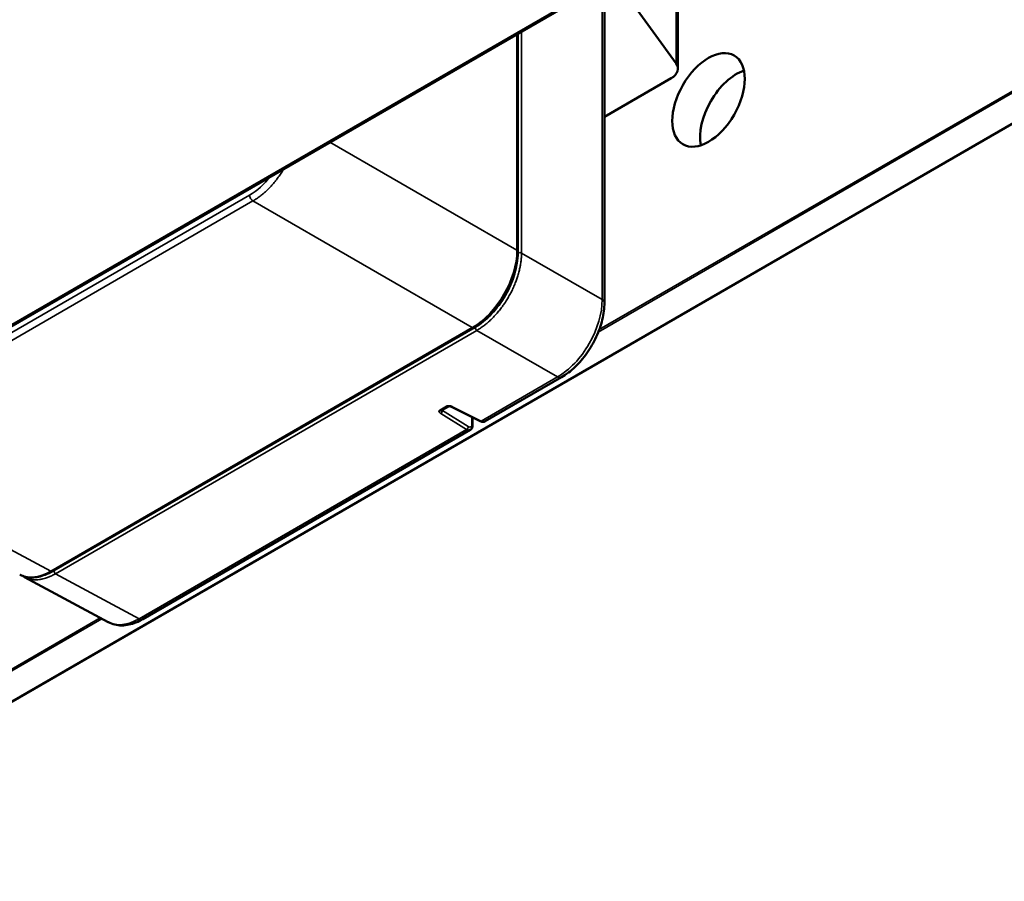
# Model space of a CAD drawing. Header units: millimetres. Extents: x 50 to 3176, y 50 to 2109.
# Tile 494 of 656: x 1927 to 2052, y 361 to 471. Entities that reach past the tile are written whole.
import ezdxf

# ---------------------------------------------------------------- set-up
doc = ezdxf.new("R2010")
doc.units = ezdxf.units.MM
doc.header["$LTSCALE"] = 10
doc.layers.add('Visible (ISO)', color=7, linetype='Continuous', lineweight=50)
doc.layers.add('Visible Narrow (ISO)', color=7, linetype='Continuous', lineweight=35)

msp = doc.modelspace()

# ---------------------------------------------------------------- linework, layer by layer
at = {"layer": 'Visible (ISO)'}
for p, q in [((2148.1878, 512.4937), (1887.2654, 361.8501)), ((1824.1135, 372.9614), (2051.5745, 504.286)), ((2010.3568, 464.3446), (2010.3568, 480.489)), ((2001.0362, 475.1077), (2001.0362, 434.693)), ((2003.9717, 473.5384), (2010.126, 465.0107)), ((1990.067, 441.1809), (1990.067, 468.7747)), ((2001.0362, 458.2459), (2009.4781, 463.1198)), ((1990.067, 441.1809), (1990.067, 441.1809)), ((1931.0719, 400.6856), (1984.4938, 431.5287)), ((1995.5872, 425.2551), (1985.9347, 419.6822)), ((1981.2701, 421.5705), (1980.4192, 421.0793)), ((1981.664, 421.5093), (1985.2911, 419.6932)), ((1984.3293, 420.1748), (1984.3293, 419.1681)), ((1984.0419, 418.5894), (1942.5696, 394.6454)), ((1938.158, 394.2495), (1927.5696, 399.9433))]:
    msp.add_line(p, q, dxfattribs=at)
msp.add_ellipse((2014.2221, 460.3882), major_axis=(-3.25, -5.6292), ratio=0.57735027, dxfattribs=at)
for centre, major_axis, ratio, start_param, end_param in [((2007.3568, 464.3446), (3, 0), 0.57735027, 5.49778714, 6.67797643), ((2017.7577, 458.347), (3.25, 5.6292), 0.57735027, 0.57511142, 2.56648123), ((1985.4167, 420.5379), (0.5277, -0.8498), 0.5981348, 6.26403842, 6.26421142), ((1984.0293, 419.1654), (0.3, -0.0001), 0.57771042, 6.28318462, 6.28361004)]:
    msp.add_ellipse(centre, major_axis=major_axis, ratio=ratio, start_param=start_param, end_param=end_param, dxfattribs=at)
for points, knots in [([(1990.067, 441.1809), (1990.0669, 440.4949), (1989.9732, 439.7633), (1989.6122, 438.2723), (1989.3449, 437.5131), (1988.6628, 436.0353), (1988.2481, 435.3171), (1987.3093, 433.9876), (1986.7854, 433.3766), (1985.6746, 432.3186), (1985.0879, 431.8717), (1984.4938, 431.5287)], [1.57086396, 1.57086396, 1.57086396, 1.57086396, 1.88502139, 1.88502139, 2.19917882, 2.19917882, 2.51333625, 2.51333625, 2.82749368, 2.82749368, 3.14165111, 3.14165111, 3.14165111, 3.14165111]), ([(1995.5872, 425.2551), (1996.184, 425.5996), (1996.7626, 426.0418), (1997.8499, 427.0775), (1998.3584, 427.6711), (1999.2678, 428.9592), (1999.6687, 429.6535), (2000.3294, 431.0851), (2000.5893, 431.8223), (2000.9426, 433.2818), (2001.0362, 434.0039), (2001.0362, 434.6931)], [4.71234078, 4.71234078, 4.71234078, 4.71234078, 5.0265182, 5.0265182, 5.3406974, 5.3406974, 5.65487659, 5.65487659, 5.96905579, 5.96905579, 6.28323498, 6.28323498, 6.28323498, 6.28323498]), ([(1980.4192, 421.0793), (1980.3876, 421.061), (1980.3114, 421.0452), (1980.2215, 421.0754), (1980.1759, 421.1005)], [0.505799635, 0.505799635, 0.505799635, 0.505799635, 0.75, 0.999481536, 0.999481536, 0.999481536, 0.999481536]), ([(1981.0355, 421.5968), (1981.0812, 421.5717), (1981.1714, 421.5417), (1981.2476, 421.5575), (1981.2792, 421.5758)], [0.000523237, 0.000523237, 0.000523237, 0.000523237, 0.25, 0.49442294, 0.49442294, 0.49442294, 0.49442294]), ([(1981.6578, 421.5121), (1981.6369, 421.5224), (1981.6144, 421.5328), (1981.5634, 421.5525), (1981.5305, 421.5619), (1981.4658, 421.5746), (1981.4344, 421.5788), (1981.3872, 421.5813), (1981.3713, 421.5816), (1981.3444, 421.5809), (1981.3332, 421.5803), (1981.3143, 421.5787), (1981.3063, 421.5777), (1981.2933, 421.5758), (1981.288, 421.5749), (1981.2779, 421.5727), (1981.2736, 421.5716), (1981.2686, 421.5701), (1981.2677, 421.5697), (1981.2665, 421.5692), (1981.2663, 421.5692), (1981.2659, 421.569), (1981.2657, 421.5689), (1981.2652, 421.5687), (1981.2649, 421.5686), (1981.2643, 421.5684), (1981.2641, 421.5683), (1981.2638, 421.5681), (1981.2636, 421.5681), (1981.2631, 421.5679), (1981.2628, 421.5678), (1981.2624, 421.5676), (1981.2622, 421.5675), (1981.2619, 421.5674), (1981.2619, 421.5673), (1981.2617, 421.5673), (1981.2616, 421.5673), (1981.2615, 421.5672), (1981.2614, 421.5672), (1981.2613, 421.5671), (1981.2612, 421.5671), (1981.261, 421.567), (1981.261, 421.567), (1981.2609, 421.5669), (1981.2609, 421.5669), (1981.2609, 421.5669)], [0, 0, 0, 0, 0.009082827, 0.009082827, 0.0202683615, 0.0202683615, 0.0296895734, 0.0296895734, 0.0344297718, 0.0344297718, 0.037923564, 0.037923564, 0.0406158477, 0.0406158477, 0.042692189, 0.042692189, 0.0453465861, 0.0453465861, 0.047481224, 0.047481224, 0.0478060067, 0.0478060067, 0.0480561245, 0.0480561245, 0.0482560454, 0.0482560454, 0.0483327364, 0.0483327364, 0.0483953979, 0.0483953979, 0.0484912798, 0.0484912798, 0.048547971, 0.048547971, 0.0485764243, 0.0485764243, 0.048602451, 0.048602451, 0.0486329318, 0.0486329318, 0.0486673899, 0.0486673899, 0.0487399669, 0.0487399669, 0.0488148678, 0.0488148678, 0.0488148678, 0.0488148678]), ([(1985.9346, 419.6822), (1985.8938, 419.6587), (1985.8502, 419.6404), (1985.7611, 419.6152), (1985.7156, 419.6081), (1985.6256, 419.6037), (1985.5811, 419.6064), (1985.4943, 419.6195), (1985.452, 419.6299), (1985.3704, 419.6569), (1985.3312, 419.6733), (1985.2932, 419.6922)], [2.35683563, 2.35683563, 2.35683563, 2.35683563, 2.510413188, 2.510413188, 2.663990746, 2.663990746, 2.817568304, 2.817568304, 2.971145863, 2.971145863, 3.121935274, 3.121935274, 3.121935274, 3.121935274]), ([(1984.0419, 418.5894), (1984.0841, 418.6138), (1984.1225, 418.6442), (1984.1885, 418.7126), (1984.2161, 418.7504), (1984.2611, 418.8291), (1984.2785, 418.87), (1984.3052, 418.953), (1984.3145, 418.995), (1984.3265, 419.0798), (1984.3293, 419.1224), (1984.3293, 419.1652)], [3.926417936, 3.926417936, 3.926417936, 3.926417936, 4.083399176, 4.083399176, 4.240498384, 4.240498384, 4.397597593, 4.397597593, 4.554696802, 4.554696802, 4.711796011, 4.711796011, 4.711796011, 4.711796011]), ([(1931.0689, 400.6839), (1930.7795, 400.5169), (1930.4882, 400.3745), (1929.9067, 400.1427), (1929.6163, 400.0534), (1929.0431, 399.9324), (1928.7602, 399.9007), (1928.2084, 399.8984), (1927.9395, 399.9279), (1927.441, 400.0462), (1927.21, 400.1311), (1926.9934, 400.243)], [1.571266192, 1.571266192, 1.571266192, 1.571266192, 1.724349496, 1.724349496, 1.877962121, 1.877962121, 2.031574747, 2.031574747, 2.185187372, 2.185187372, 2.329056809, 2.329056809, 2.329056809, 2.329056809]), ([(1938.1838, 394.2359), (1938.4367, 394.1027), (1938.7069, 394.0024), (1939.2746, 393.8677), (1939.5726, 393.8356), (1940.1738, 393.8381), (1940.4772, 393.8726), (1941.0821, 394.0003), (1941.3838, 394.0934), (1941.9809, 394.3314), (1942.2763, 394.4762), (1942.5673, 394.6441)], [2.378698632, 2.378698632, 2.378698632, 2.378698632, 2.527240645, 2.527240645, 2.680841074, 2.680841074, 2.834441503, 2.834441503, 2.988041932, 2.988041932, 3.141232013, 3.141232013, 3.141232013, 3.141232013])]:
    msp.add_open_spline(points, degree=3, knots=knots, dxfattribs=at)
for points in [[(1927.568, 399.9442), (1927.478, 399.9927), (1927.3906, 400.0459), (1927.3062, 400.1038)], [(1927.568, 399.9442), (1927.5685, 399.9439), (1927.569, 399.9436), (1927.5696, 399.9433)]]:
    msp.add_open_spline(points, degree=3, dxfattribs=at)
at = {"layer": 'Visible Narrow (ISO)'}
for p, q in [((2144.7894, 514.4199), (2000.2601, 430.9759)), ((2000.3809, 431.2906), (2144.6833, 514.6036)), ((1887.1904, 361.8575), (2148.1128, 512.5011)), ((1803.7872, 361.4289), (2051.2745, 504.3158)), ((2010.126, 465.0107), (2010.126, 480.3557)), ((2000.7555, 435.0941), (2000.7555, 474.9457)), ((1989.9547, 441.3422), (1989.9547, 468.7098)), ((1990.1061, 440.9976), (1990.1061, 468.7972)), ((1990.5334, 469.0439), (1990.5333, 440.9959)), ((1989.9547, 441.3422), (1966.2536, 455.026)), ((1901.6698, 416.9151), (1956.0788, 448.3282)), ((1956.5101, 447.5895), (1902.1, 416.1768)), ((1956.5101, 447.5895), (1984.2988, 431.5457)), ((2000.7555, 435.0941), (1990.5333, 440.9959)), ((1930.8769, 400.7026), (1984.2988, 431.5457)), ((1931.2814, 400.7492), (1984.6622, 431.5686)), ((1984.8777, 431.1992), (1931.4966, 400.38)), ((1984.8777, 431.1992), (1995.0995, 425.2976)), ((1985.4291, 419.7144), (1995.0995, 425.2976)), ((1980.1757, 421.101), (1981.0351, 421.5972)), ((1980.2988, 420.6714), (1983.5721, 418.6423)), ((1980.5177, 421.1361), (1980.5177, 421.0348)), ((1983.7914, 419.0053), (1980.5177, 421.0347)), ((1985.4291, 419.7144), (1981.7933, 421.5347)), ((1984.2522, 419.2813), (1984.2522, 420.2134)), ((1942.082, 394.6879), (1983.5721, 418.6423)), ((1930.8769, 400.7026), (1902.1, 416.1768)), ((1942.0819, 394.6879), (1931.4966, 400.38)), ((1883.7609, 363.96), (1937.1566, 394.788)), ((1937.3763, 394.6699), (1883.867, 363.7763))]:
    msp.add_line(p, q, dxfattribs=at)
for centre, major_axis, ratio, start_param, end_param in [((1956.0795, 454.369), (-3.6993, -6.407), 0.57731249, 0.78534627, 1.31364788), ((1956.9111, 450.2025), (-2.25, -3.8971), 0.57735027, 2.07274556, 2.07276731), ((1956.5568, 450.4071), (-2.0008, -3.4655), 0.57735027, 1.54061416, 1.54061744), ((1956.5032, 448.0833), (-0.3, 0.5196), 0.57739294, 0.78542874, 2.37259504), ((1984.2922, 438.0805), (4, 6.9282), 0.57851681, 3.92714296, 5.49763501), ((1984.6625, 437.8544), (-3.8492, -6.667), 0.57734615, 0.78534385, 2.35624732), ((1990.3182, 440.8752), (0.3, 0), 0.57738282, 0.77119234, 2.35613416), ((1995.0872, 431.8357), (-3.9994, -6.9271), 0.57986555, 0.78539164, 2.35620107), ((2000.0362, 434.693), (1, 0), 0.57737614, 0, 0.76791152), ((1984.2938, 431.8752), (0.2, -0.3464), 0.57737377, 5.51542319, 6.28318531), ((1984.8743, 431.4461), (-0.15, 0.2598), 0.57738298, 0.7854596, 2.3722622), ((1995.0872, 426.1211), (0.5, -0.866), 0.57735027, 5.51524053, 6.28316514), ((1983.7836, 419.5822), (0.3231, -0.6215), 0.54634269, 5.53931585, 7.09283427), ((1984.0293, 419.1654), (0.3, -0.0001), 0.57771042, 0.00042542, 0.7333608), ((1985.4254, 419.9615), (-0.1343, -0.2683), 0.55632222, 0, 0.75126346), ((1985.4167, 420.5379), (0.5277, -0.8498), 0.5981348, 5.49604472, 6.26403842), ((1983.5684, 418.8893), (0.1581, 0.255), 0.61674539, 3.94617879, 5.51630956), ((1930.8717, 407.236), (-3.9887, -6.9329), 0.57734981, 0.01657916, 0.78456226), ((1931.2811, 407.0347), (-3.8492, -6.667), 0.57734977, 0.55396462, 0.78545501), ((1930.8719, 401.032), (0.2, -0.3464), 0.57732598, 5.51535964, 6.28310972), ((1931.4935, 400.6267), (0.15, -0.2598), 0.57731771, 3.92700297, 5.51194278), ((1931.2718, 407.0036), (-3.8322, -6.6374), 0.57734977, 0.38964308, 0.3896444), ((1942.0711, 401.2286), (-3.9747, -6.9449), 0.57721292, 0.01526817, 0.78306684), ((1942.0696, 395.5114), (0.5, -0.866), 0.5773244, 5.51521923, 6.28315805)]:
    msp.add_ellipse(centre, major_axis=major_axis, ratio=ratio, start_param=start_param, end_param=end_param, dxfattribs=at)
for points, knots in [([(1956.5101, 447.5895), (1956.6591, 447.6752), (1956.808, 447.7678), (1957.105, 447.9658), (1957.2531, 448.0713), (1957.5473, 448.2946), (1957.6935, 448.4125), (1957.9197, 448.6056), (1958.0007, 448.677), (1958.2236, 448.8796), (1958.3644, 449.0146), (1958.6419, 449.2949), (1958.7785, 449.4401), (1959.0469, 449.7399), (1959.1786, 449.8945), (1959.3818, 450.145), (1959.4553, 450.2382), (1959.6536, 450.4967), (1959.7763, 450.6647), (1960.0148, 451.0076), (1960.1305, 451.1825), (1960.305, 451.4599), (1960.3665, 451.5604), (1960.4267, 451.6618)], [0, 0, 0, 0, 0.093570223, 0.093570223, 0.1871354, 0.1871354, 0.280706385, 0.280706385, 0.333333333, 0.333333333, 0.426499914, 0.426499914, 0.519659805, 0.519659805, 0.612826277, 0.612826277, 0.666666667, 0.666666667, 0.76021909, 0.76021909, 0.853765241, 0.853765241, 0.906242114, 0.906242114, 0.906242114, 0.906242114]), ([(1984.8777, 431.1992), (1985.0265, 431.285), (1985.1753, 431.3776), (1985.4721, 431.5757), (1985.62, 431.6813), (1985.8913, 431.8874), (1986.0148, 431.9862), (1986.2826, 432.211), (1986.4264, 432.3388), (1986.7104, 432.6052), (1986.8507, 432.7439), (1987.1053, 433.0089), (1987.2203, 433.1339), (1987.4675, 433.4139), (1987.5989, 433.5703), (1987.8559, 433.8915), (1987.9814, 434.0562), (1988.2069, 434.3669), (1988.3078, 434.5119), (1988.5223, 434.8332), (1988.6348, 435.0105), (1988.8519, 435.3704), (1988.9565, 435.553), (1989.1414, 435.8939), (1989.2231, 436.0515), (1989.3941, 436.398), (1989.4821, 436.5873), (1989.6485, 436.968), (1989.7269, 437.1593), (1989.862, 437.5131), (1989.9203, 437.6755), (1990.0392, 438.0298), (1990.0984, 438.2217), (1990.2057, 438.6042), (1990.2539, 438.7947), (1990.3325, 439.1437), (1990.3644, 439.3026), (1990.4253, 439.6467), (1990.4526, 439.8314), (1990.4955, 440.1962), (1990.5112, 440.3762), (1990.5293, 440.7031), (1990.5334, 440.8507), (1990.5333, 440.9959)], [0, 0, 0, 0, 0.05020924, 0.05020924, 0.10042289, 0.10042289, 0.14285714, 0.14285714, 0.19308241, 0.19308241, 0.24331137, 0.24331137, 0.28571429, 0.28571429, 0.33591871, 0.33591871, 0.38612624, 0.38612624, 0.42857143, 0.42857143, 0.47877228, 0.47877228, 0.52897591, 0.52897591, 0.57142857, 0.57142857, 0.6216333, 0.6216333, 0.67184047, 0.67184047, 0.71428571, 0.71428571, 0.76450939, 0.76450939, 0.81473496, 0.81473496, 0.85714286, 0.85714286, 0.90734874, 0.90734874, 0.9575559, 0.9575559, 1, 1, 1, 1]), ([(1990.067, 441.1809), (1990.067, 441.1836), (1990.0669, 441.1862), (1990.0667, 441.1888), (1990.0661, 441.2004), (1990.0639, 441.212), (1990.0603, 441.2234), (1990.0586, 441.2288), (1990.0566, 441.2342), (1990.0543, 441.2395), (1990.0486, 441.2523), (1990.0411, 441.2646), (1990.0319, 441.2765), (1990.0224, 441.2887), (1990.0112, 441.3003), (1989.9982, 441.3113), (1989.9853, 441.3222), (1989.9708, 441.3326), (1989.9548, 441.3422)], [0.503421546, 0.503421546, 0.503421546, 0.503421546, 0.525306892, 0.525306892, 0.525306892, 0.621216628, 0.621216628, 0.621216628, 0.666666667, 0.666666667, 0.666666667, 0.776091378, 0.776091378, 0.776091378, 0.888045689, 0.888045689, 0.888045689, 0.999931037, 0.999931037, 0.999931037, 0.999931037]), ([(1980.2984, 420.6718), (1980.2876, 420.6778), (1980.277, 420.6841), (1980.2668, 420.6907), (1980.257, 420.6969), (1980.2474, 420.7034), (1980.238, 420.7101), (1980.2339, 420.713), (1980.2297, 420.716), (1980.2256, 420.719), (1980.2178, 420.7247), (1980.2101, 420.7304), (1980.2027, 420.7363), (1980.1936, 420.7436), (1980.1847, 420.751), (1980.1761, 420.7586), (1980.1685, 420.7653), (1980.1611, 420.7722), (1980.154, 420.7793), (1980.1519, 420.7815), (1980.1497, 420.7837), (1980.1476, 420.7859), (1980.1386, 420.7954), (1980.1302, 420.8054), (1980.1223, 420.816), (1980.1153, 420.8255), (1980.1089, 420.8354), (1980.1031, 420.8456), (1980.1005, 420.8502), (1980.098, 420.8548), (1980.0957, 420.8595), (1980.0913, 420.8687), (1980.0874, 420.8781), (1980.0843, 420.8876), (1980.0812, 420.8969), (1980.0788, 420.9064), (1980.0772, 420.9159), (1980.0759, 420.9233), (1980.0752, 420.9307), (1980.0749, 420.9381), (1980.0746, 420.9451), (1980.0747, 420.9521), (1980.0754, 420.9591), (1980.076, 420.9658), (1980.077, 420.9724), (1980.0785, 420.9789), (1980.08, 420.9857), (1980.082, 420.9923), (1980.0844, 420.9988), (1980.0869, 421.0053), (1980.0897, 421.0116), (1980.0929, 421.0178), (1980.0961, 421.024), (1980.0997, 421.03), (1980.1038, 421.0359), (1980.1071, 421.0407), (1980.1107, 421.0454), (1980.1145, 421.05), (1980.1184, 421.0546), (1980.1225, 421.0591), (1980.1269, 421.0635), (1980.1311, 421.0677), (1980.1356, 421.0718), (1980.1404, 421.0758), (1980.1448, 421.0795), (1980.1493, 421.0831), (1980.1542, 421.0866), (1980.1564, 421.0882), (1980.1586, 421.0897), (1980.1608, 421.0913), (1980.1655, 421.0944), (1980.1705, 421.0975), (1980.1756, 421.1006)], [0.000001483, 0.000001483, 0.000001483, 0.000001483, 0.061590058, 0.061590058, 0.061590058, 0.120576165, 0.120576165, 0.120576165, 0.146785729, 0.146785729, 0.146785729, 0.196267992, 0.196267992, 0.196267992, 0.256778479, 0.256778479, 0.256778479, 0.309889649, 0.309889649, 0.309889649, 0.326004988, 0.326004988, 0.326004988, 0.395361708, 0.395361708, 0.395361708, 0.457149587, 0.457149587, 0.457149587, 0.484695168, 0.484695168, 0.484695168, 0.53845302, 0.53845302, 0.53845302, 0.591702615, 0.591702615, 0.591702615, 0.633394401, 0.633394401, 0.633394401, 0.67362574, 0.67362574, 0.67362574, 0.712466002, 0.712466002, 0.712466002, 0.752291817, 0.752291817, 0.752291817, 0.792117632, 0.792117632, 0.792117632, 0.832058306, 0.832058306, 0.832058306, 0.864423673, 0.864423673, 0.864423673, 0.897189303, 0.897189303, 0.897189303, 0.9293394, 0.9293394, 0.9293394, 0.959140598, 0.959140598, 0.959140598, 0.972452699, 0.972452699, 0.972452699, 0.99995904, 0.99995904, 0.99995904, 0.99995904]), ([(1980.5177, 421.0348), (1980.519, 420.9909), (1980.5, 420.8928), (1980.4164, 420.7548), (1980.3381, 420.6914), (1980.2984, 420.6718)], [0, 0, 0, 0, 0.333333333, 0.666666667, 0.999998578, 0.999998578, 0.999998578, 0.999998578]), ([(1980.4813, 421.1151), (1980.4815, 421.1132), (1980.4818, 421.1112), (1980.4821, 421.1088), (1980.4822, 421.1084), (1980.4832, 421.1016), (1980.4844, 421.0953), (1980.4873, 421.0839), (1980.4888, 421.0786), (1980.492, 421.0699), (1980.4935, 421.0663), (1980.4956, 421.0619), (1980.4962, 421.0608), (1980.4987, 421.056), (1980.5009, 421.0525), (1980.5054, 421.0464), (1980.5077, 421.0437), (1980.5124, 421.039), (1980.5147, 421.037), (1980.5173, 421.035), (1980.5175, 421.0349), (1980.5177, 421.0348)], [0.693137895, 0.693137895, 0.693137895, 0.693137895, 0.710191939, 0.710191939, 0.714285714, 0.714285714, 0.769682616, 0.769682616, 0.819051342, 0.819051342, 0.857142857, 0.857142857, 0.86944877, 0.86944877, 0.914968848, 0.914968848, 0.957484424, 0.957484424, 0.997088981, 0.997088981, 1, 1, 1, 1]), ([(1981.0352, 421.5969), (1981.0405, 421.5999), (1981.0459, 421.6027), (1981.0513, 421.6054), (1981.0573, 421.6084), (1981.0634, 421.6111), (1981.0696, 421.6138), (1981.0763, 421.6166), (1981.0832, 421.6193), (1981.0903, 421.6219), (1981.0977, 421.6246), (1981.1053, 421.6271), (1981.1132, 421.6295), (1981.121, 421.6319), (1981.1291, 421.6342), (1981.1374, 421.6363), (1981.1456, 421.6383), (1981.154, 421.6403), (1981.1625, 421.642), (1981.1661, 421.6428), (1981.1697, 421.6435), (1981.1733, 421.6442), (1981.1861, 421.6466), (1981.1995, 421.6487), (1981.2131, 421.6505), (1981.2242, 421.6519), (1981.2355, 421.6532), (1981.247, 421.6541), (1981.2589, 421.6551), (1981.2709, 421.6559), (1981.2831, 421.6563), (1981.2953, 421.6568), (1981.3077, 421.657), (1981.3202, 421.657), (1981.3304, 421.6569), (1981.3407, 421.6567), (1981.351, 421.6563), (1981.3677, 421.6557), (1981.3845, 421.6547), (1981.4012, 421.6532), (1981.4179, 421.6517), (1981.4345, 421.6498), (1981.4507, 421.6476), (1981.4706, 421.6448), (1981.49, 421.6416), (1981.5086, 421.6379), (1981.5168, 421.6363), (1981.5249, 421.6346), (1981.5328, 421.6329), (1981.551, 421.6288), (1981.5682, 421.6245), (1981.5846, 421.6198), (1981.5992, 421.6157), (1981.6131, 421.6113), (1981.6266, 421.6067), (1981.6393, 421.6024), (1981.6517, 421.598), (1981.6637, 421.5935), (1981.6678, 421.592), (1981.6717, 421.5904), (1981.6757, 421.5889), (1981.6863, 421.5848), (1981.6967, 421.5805), (1981.7069, 421.5762), (1981.7194, 421.5709), (1981.7318, 421.5654), (1981.7439, 421.5599), (1981.7558, 421.5544), (1981.7673, 421.5488), (1981.7784, 421.543), (1981.7835, 421.5403), (1981.7885, 421.5376), (1981.7933, 421.5349)], [0.000040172, 0.000040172, 0.000040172, 0.000040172, 0.02736493, 0.02736493, 0.02736493, 0.057147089, 0.057147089, 0.057147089, 0.088827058, 0.088827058, 0.088827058, 0.121625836, 0.121625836, 0.121625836, 0.154187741, 0.154187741, 0.154187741, 0.186392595, 0.186392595, 0.186392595, 0.2, 0.2, 0.2, 0.247875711, 0.247875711, 0.247875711, 0.286681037, 0.286681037, 0.286681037, 0.326899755, 0.326899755, 0.326899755, 0.367118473, 0.367118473, 0.367118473, 0.4, 0.4, 0.4, 0.453041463, 0.453041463, 0.453041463, 0.506142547, 0.506142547, 0.506142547, 0.571199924, 0.571199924, 0.571199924, 0.6, 0.6, 0.6, 0.666498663, 0.666498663, 0.666498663, 0.725576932, 0.725576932, 0.725576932, 0.781458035, 0.781458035, 0.781458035, 0.8, 0.8, 0.8, 0.849826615, 0.849826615, 0.849826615, 0.911356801, 0.911356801, 0.911356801, 0.972202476, 0.972202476, 0.972202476, 0.999998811, 0.999998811, 0.999998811, 0.999998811]), ([(1981.658, 421.5124), (1981.6691, 421.507), (1981.7098, 421.4962), (1981.7591, 421.5119), (1981.7933, 421.5349)], [0.525739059, 0.525739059, 0.525739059, 0.525739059, 0.666666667, 0.999998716, 0.999998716, 0.999998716, 0.999998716]), ([(1984.0418, 418.5894), (1984.022, 418.5779), (1984.0009, 418.5687), (1983.9552, 418.5545), (1983.9303, 418.5497), (1983.8801, 418.5457), (1983.8549, 418.5461), (1983.8014, 418.5517), (1983.773, 418.5573), (1983.7153, 418.5738), (1983.6858, 418.5846), (1983.6283, 418.6106), (1983.6002, 418.6254), (1983.5721, 418.6423)], [0.505503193, 0.505503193, 0.505503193, 0.505503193, 0.584977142, 0.584977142, 0.669985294, 0.669985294, 0.75, 0.75, 0.835086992, 0.835086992, 0.920192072, 0.920192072, 1, 1, 1, 1]), ([(1927.5696, 399.9433), (1927.6076, 399.9228), (1927.6462, 399.9033), (1927.7781, 399.8404), (1927.8738, 399.8013), (1928.0882, 399.7277), (1928.2081, 399.6952), (1928.4543, 399.6452), (1928.5808, 399.6278), (1928.8194, 399.6095), (1928.9307, 399.6065), (1929.1778, 399.6119), (1929.3143, 399.6223), (1929.5915, 399.6584), (1929.7322, 399.684), (1929.9948, 399.7449), (1930.1163, 399.7781), (1930.3835, 399.8621), (1930.5297, 399.915), (1930.8238, 400.0352), (1930.9716, 400.1025), (1931.2453, 400.2396), (1931.3709, 400.3074), (1931.4966, 400.38)], [0.511106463, 0.511106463, 0.511106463, 0.511106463, 0.528975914, 0.528975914, 0.571428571, 0.571428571, 0.621633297, 0.621633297, 0.671840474, 0.671840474, 0.714285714, 0.714285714, 0.764509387, 0.764509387, 0.814734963, 0.814734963, 0.857142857, 0.857142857, 0.907348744, 0.907348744, 0.957555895, 0.957555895, 1, 1, 1, 1])]:
    msp.add_open_spline(points, degree=3, knots=knots, dxfattribs=at)

doc.saveas('drawing.dxf')
